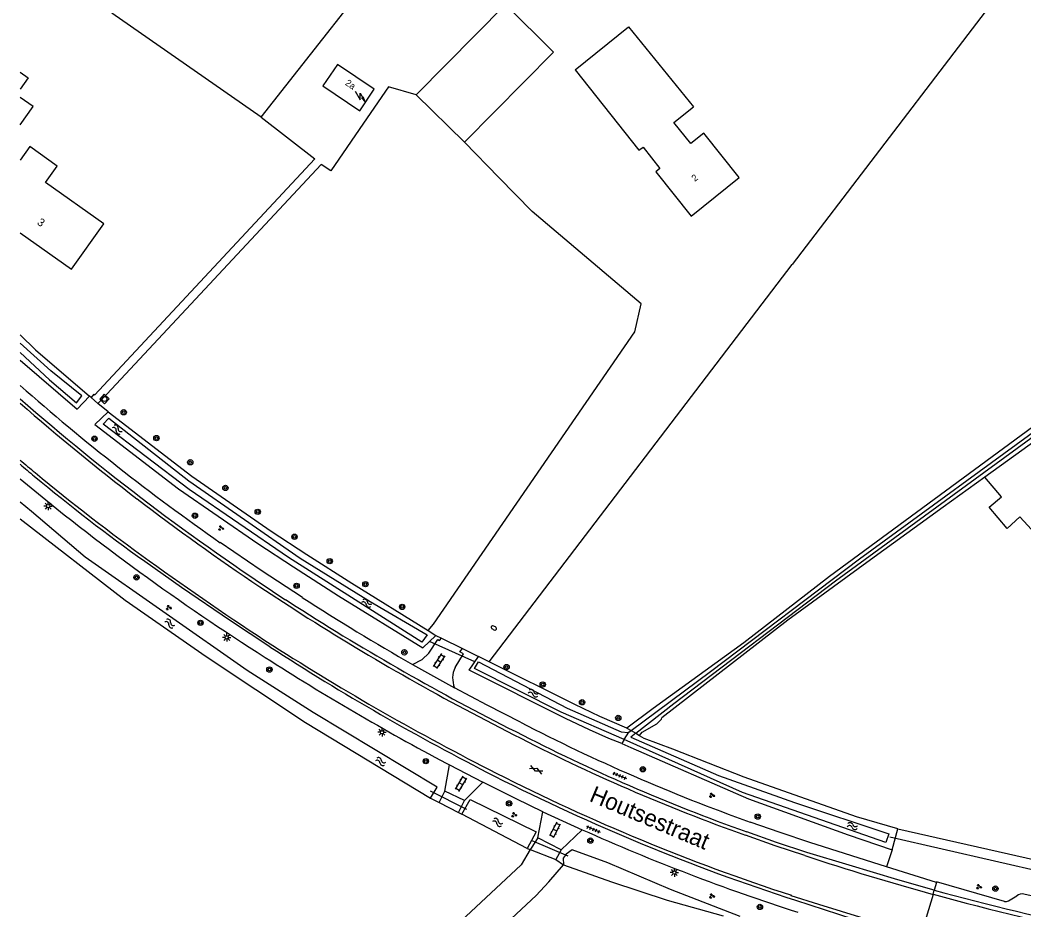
# Model space of a CAD drawing. Extents: x 136000 to 141014, y 402000 to 403500.
# Drawn here: x 136000 to 136150.5, y 402067.8 to 402201.1 of the extents above; entities that cross this region are included whole.
import ezdxf

# ---------------------------------------------------------------- set-up
doc = ezdxf.new("R2010")
doc.units = 0
for name, color, linetype in [('gg-afsc-draadraster', 7, 'Continuous'), ('gg-afsc-erfafscheiding', 7, 'Continuous'), ('gg-afsc-hekwerk', 7, 'Continuous'), ('gg-afsc-lijn draadraster', 7, 'Continuous'), ('gg-anno-huisnummerreeks BGT', 7, 'Continuous'), ('gg-anno-openbare ruimte label', 7, 'Continuous'), ('gg-bbg-bijgebouw', 7, 'Continuous'), ('gg-bbg-gedigitaliseerde bebouwing', 7, 'Continuous'), ('gg-bbg-gedigitaliseerde bijgebouw', 7, 'Continuous'), ('gg-bbg-hoofdgebouw', 7, 'Continuous'), ('gg-knt-bronhoudergrens', 7, 'Continuous'), ('gg-knt-verharding', 7, 'Continuous'), ('gg-kntw-bovenkant insteek waterloop', 7, 'Continuous'), ('gg-kntw-waterlijn', 7, 'Continuous'), ('gg-kwrk-duiker nz buis', 7, 'Continuous'), ('gt-anno-plantopografie huisnummer', 7, 'Continuous'), ('gt-bbg-plantopografie pand', 7, 'Continuous'), ('gt-grn-groengrens', 7, 'Continuous'), ('gt-grn-vlakafsluiter', 7, 'Continuous'), ('gt-grn-weggrens', 7, 'Continuous'), ('gt-symb-boom', 7, 'Continuous'), ('gt-symb-brandkraan', 7, 'Continuous'), ('gt-symb-gesloten verharding', 7, 'Continuous'), ('gt-symb-groenvak', 7, 'Continuous'), ('gt-symb-klinker verharding', 7, 'Continuous'), ('gt-symb-lichtmast', 7, 'Continuous'), ('gt-symb-rioolschacht', 7, 'Continuous'), ('gt-symb-tegel verharding', 7, 'Continuous'), ('gt-symb-trafo symbool', 7, 'Continuous'), ('gt-symb-watersymbool', 7, 'Continuous')]:
    doc.layers.add(name, color=color, linetype=linetype)

# ---------------------------------------------------------------- blocks, each defined once
blk = doc.blocks.new('gt0-GRVAK')
at = {"layer": 'gt-symb-groenvak'}
for p, q in [((-0.11, 0.19), (-0.23, 0.24)), ((-0.18, 0.15), (0.09, 0.15)), ((-0.09, 0.21), (-0.16, 0.32)), ((-0.05, 0.21), (-0.05, 0.39)), ((0, 0.21), (0.06, 0.32)), ((0.02, 0.19), (0.13, 0.24)), ((0.26, -0.05), (0.2, 0.06)), ((0.31, -0.05), (0.31, 0.13)), ((0.35, -0.05), (0.41, 0.06)), ((-0.24, -0.23), (-0.36, -0.18)), ((-0.32, -0.26), (-0.05, -0.26)), ((-0.23, -0.21), (-0.29, -0.1)), ((-0.18, -0.2), (-0.18, -0.02)), ((-0.14, -0.21), (-0.07, -0.1)), ((-0.12, -0.23), (0, -0.18)), ((0.24, -0.07), (0.12, -0.02)), ((0.17, -0.11), (0.44, -0.11)), ((0.37, -0.07), (0.49, -0.02))]:
    blk.add_line(p, q, dxfattribs=at)
blk = doc.blocks.new('gt0-BOOM')
at = {"layer": 'gt-symb-boom'}
for radius in [0.4, 0.2]:
    blk.add_circle((0, 0), radius, dxfattribs=at)
blk = doc.blocks.new('gt0-WA')
at = {"layer": 'gt-symb-watersymbool'}
for centre, start, end in [((-0.32, 0.02), 28.0725, 151.9275), ((0.43, 0.42), 208.0725, 331.9275), ((-0.32, -0.43), 28.0725, 151.9275), ((0.43, -0.03), 208.0725, 331.9275)]:
    blk.add_arc(centre, 0.425, start, end, dxfattribs=at)
blk = doc.blocks.new('gt0-TEG1')
at = {"layer": 'gt-symb-tegel verharding'}
for p, q in [((-1.12, 0), (1.12, 0)), ((-0.9, -0.25), (-0.9, 0.25)), ((-0.45, -0.25), (-0.45, 0.25)), ((0, -0.25), (0, 0.25)), ((0.45, -0.25), (0.45, 0.25)), ((0.9, -0.25), (0.9, 0.25))]:
    blk.add_line(p, q, dxfattribs=at)
blk = doc.blocks.new('gt0-LMAST')
at = {"layer": 'gt-symb-lichtmast'}
for p, q in [((-0.18, 0.17), (-0.45, 0.44)), ((0, 0.25), (0, 0.62)), ((0.17, 0.17), (0.44, 0.44)), ((-0.25, 0), (-0.63, 0)), ((-0.18, -0.18), (-0.45, -0.45)), ((0, -0.25), (0, -0.63)), ((0.44, -0.45), (0.17, -0.18)), ((0.25, 0), (0.62, 0))]:
    blk.add_line(p, q, dxfattribs=at)
blk.add_circle((0, 0), 0.25, dxfattribs=at)
blk = doc.blocks.new('gt0-KL1')
at = {"layer": 'gt-symb-klinker verharding'}
for p, q in [((-1.15, 0.3), (1.15, 0.3)), ((-1, -0.3), (-1, 0.3)), ((-0.5, 0.3), (-0.5, 0.45)), ((0, -0.3), (0, 0.3)), ((0.5, 0.3), (0.5, 0.45)), ((1, -0.3), (1, 0.3)), ((-1.15, -0.3), (1.15, -0.3)), ((-0.5, -0.45), (-0.5, -0.3)), ((0.5, -0.45), (0.5, -0.3))]:
    blk.add_line(p, q, dxfattribs=at)
blk = doc.blocks.new('gt0-GESVH1')
at = {"layer": 'gt-symb-gesloten verharding'}
for p, q in [((-0.99, -0.26), (0.01, 0.24)), ((0.01, -0.26), (-0.99, 0.24)), ((0.01, 0.24), (1.01, -0.26)), ((1.01, 0.24), (0.01, -0.26))]:
    blk.add_line(p, q, dxfattribs=at)
blk = doc.blocks.new('gt0-BR')
at = {"layer": 'gt-symb-brandkraan'}
for centre, radius, start, end in [((-0.24, 0), 0.206, 107.5669, 252.4331), ((0.6, -2.66), 3, 106.892, 107.5669), ((0, -0.69), 0.938, 73.108, 106.892), ((-0.6, -2.66), 3, 72.4331, 73.108), ((0.24, 0), 0.206, 287.567, 72.4331), ((0.6, 2.66), 3, 252.4331, 253.108), ((0, 0.69), 0.938, 253.108, 286.8921), ((-0.6, 2.66), 3, 286.8921, 287.567)]:
    blk.add_arc(centre, radius, start, end, dxfattribs=at)
blk = doc.blocks.new('gt0-HSP')
at = {"layer": 'gt-symb-trafo symbool'}
for points in [[(0.77, 0.75), (-0.53, 0), (0.47, 0), (-0.83, -0.75)], [(-0.22, -0.24), (-0.83, -0.75), (-0.08, -0.48)]]:
    blk.add_lwpolyline(points, dxfattribs=at)
blk = doc.blocks.new('gt0-RS')
at = {"layer": 'gt-symb-rioolschacht'}
blk.add_lwpolyline([(-0.5, -0.5), (0.5, -0.5), (0.5, 0.5), (-0.5, 0.5)], close=True, dxfattribs=at)
blk.add_circle((0, 0), 0.375, dxfattribs=at)

msp = doc.modelspace()

# ---------------------------------------------------------------- linework, layer by layer
at = {"layer": 'gg-afsc-draadraster'}
for p, q in [((136055.23, 402191.08), (136052.03, 402186.43)), ((136059.36, 402189.91), (136055.23, 402191.08)), ((136071.74, 402177.51), (136066.6, 402182.83)), ((136076.78, 402172.42), (136071.74, 402177.51)), ((136093.11, 402158.6), (136076.78, 402172.42)), ((136070.32, 402104.98), (136115.74, 402164.47)), ((136012.98, 402145.07), (136011.68, 402143.68))]:
    msp.add_line(p, q, dxfattribs=at)
msp.add_lwpolyline([(136351.18, 402456.67), (136348.79, 402458.86), (136343.87, 402455.07), (136314.79, 402429.25), (136298.74, 402415.29), (136293.67, 402410.66), (136291.05, 402407.91), (136284.98, 402401.07), (136278.95, 402393.34), (136277.17, 402392.52), (136170.15, 402252.68), (136177.95, 402245.94), (136115.74, 402164.47)], dxfattribs=at)
at = {"layer": 'gg-afsc-erfafscheiding'}
for p, q in [((136062.34, 402108.9), (136063.15, 402108.51)), ((136063.15, 402108.51), (136066.31, 402106.96)), ((136066.31, 402106.96), (136068.73, 402105.78)), ((136131.58, 402079.95), (136172.93, 402070.61))]:
    msp.add_line(p, q, dxfattribs=at)
at = {"layer": 'gg-afsc-hekwerk'}
for p, q in [((136052.03, 402186.43), (136046.58, 402178.51)), ((136052.03, 402186.43), (136046.58, 402178.51)), ((136045.13, 402179.46), (136012.98, 402145.07)), ((136045.13, 402179.46), (136012.98, 402145.07)), ((136046.58, 402178.51), (136045.13, 402179.46)), ((136046.58, 402178.51), (136045.13, 402179.46))]:
    msp.add_line(p, q, dxfattribs=at)
at = {"layer": 'gg-afsc-lijn draadraster'}
for p, q in [((136055.23, 402191.08), (136052.03, 402186.43)), ((136059.36, 402189.91), (136055.23, 402191.08)), ((136071.74, 402177.51), (136066.6, 402182.83)), ((136076.78, 402172.42), (136071.74, 402177.51)), ((136093.11, 402158.6), (136076.78, 402172.42)), ((136070.32, 402104.98), (136115.74, 402164.47)), ((136012.98, 402145.07), (136011.68, 402143.68))]:
    msp.add_line(p, q, dxfattribs=at)
msp.add_lwpolyline([(136351.18, 402456.67), (136348.79, 402458.86), (136343.87, 402455.07), (136314.79, 402429.25), (136298.74, 402415.29), (136293.67, 402410.66), (136291.05, 402407.91), (136284.98, 402401.07), (136278.95, 402393.34), (136277.17, 402392.52), (136170.15, 402252.68), (136177.95, 402245.94), (136115.74, 402164.47)], dxfattribs=at)
at = {"layer": 'gg-bbg-bijgebouw'}
msp.add_line((136059.36, 402189.91), (136066.6, 402182.83), dxfattribs=at)
at = {"layer": 'gg-bbg-gedigitaliseerde bebouwing'}
msp.add_lwpolyline([(136083.22, 402193.64), (136091.22, 402200.08), (136100.94, 402188.1)], dxfattribs=at)
at = {"layer": 'gg-bbg-gedigitaliseerde bijgebouw'}
msp.add_lwpolyline([(136059.36, 402189.91), (136072.78, 402203.43), (136079.95, 402196.28), (136066.6, 402182.83)], dxfattribs=at)
at = {"layer": 'gg-bbg-hoofdgebouw'}
for points in [[(136047.59, 402194.46), (136045.4, 402191.23), (136050.92, 402187.5), (136053.1, 402190.73), (136047.59, 402194.46)], [(136083.22, 402193.64), (136092.77, 402181.59), (136093.38, 402182.07), (136095.9, 402178.84), (136095.3, 402178.37), (136100.59, 402171.74), (136107.8, 402177.49), (136102.47, 402184.17), (136100.52, 402182.61), (136098.01, 402185.76), (136100.94, 402188.1)]]:
    msp.add_lwpolyline(points, dxfattribs=at)
at = {"layer": 'gg-knt-bronhoudergrens'}
for p, q in [((136061.52, 402084.53), (136062.84, 402083.86)), ((136062.84, 402083.86), (136065.72, 402082.4)), ((136065.72, 402082.4), (136066.22, 402082.14)), ((136075.99, 402077), (136076.45, 402076.83))]:
    msp.add_line(p, q, dxfattribs=at)
for points in [[(136036.13, 402186.54), (136057.75, 402214.06), (136098.93, 402263.59)], [(136036.13, 402186.54), (136044.2, 402180.3), (136011.16, 402144.93), (136011.04, 402145.04)], [(136061.15, 402109.64), (136061.98, 402110.6), (136092.15, 402154.41), (136093.11, 402158.6)], [(136164.56, 402110.75), (136149.84, 402126.66), (136147.96, 402124.92), (136145.26, 402128.13), (136147.1, 402129.67), (136144.62, 402132.63)], [(136076.45, 402076.83), (136075.1, 402074.56), (136005.76, 402009.84)], [(136002.57, 402000), (136008.68, 402005.86), (136077.36, 402069.97), (136079.28, 402071.99), (136081.45, 402074.55)]]:
    msp.add_lwpolyline(points, dxfattribs=at)
at = {"layer": 'gg-knt-verharding'}
for p, q in [((136035.92, 402116.2), (136041.17, 402112.78)), ((136039.8, 402114.27), (136041.37, 402113.25)), ((136058.83, 402104.58), (136065.11, 402101.08)), ((136063.65, 402085.57), (136064.38, 402089.51)), ((136063.89, 402089.76), (136064.38, 402089.51)), ((136064.38, 402089.51), (136069.37, 402086.92)), ((136069.37, 402086.92), (136066.64, 402084.17)), ((136062.84, 402083.86), (136063.65, 402085.57)), ((136066.64, 402084.17), (136063.65, 402085.57)), ((136065.72, 402082.4), (136066.64, 402084.17)), ((136077.59, 402078.6), (136078.37, 402082.51)), ((136078.37, 402082.51), (136084.25, 402079.81)), ((136081.1, 402076.8), (136077.59, 402078.6)), ((136084.25, 402079.81), (136081.1, 402076.8)), ((136081.1, 402076.8), (136080.33, 402075.34)), ((136137.36, 402071.91), (136129.88, 402074.23)), ((136136.87, 402070.12), (136135.01, 402064.06)), ((136137.04, 402070.75), (136138.46, 402070.36)), ((136148.17, 402069.15), (136149.43, 402069.92)), ((136116.21, 402069.24), (136134.77, 402063.26))]:
    msp.add_line(p, q, dxfattribs=at)
for points in [[(136042.31, 402114.58), (136036.12, 402118.64), (136030.01, 402122.81)], [(136037.45, 402107.2), (136031.52, 402111.09), (136024.2, 402116.08), (136018.68, 402120.01)], [(136058.83, 402104.58), (136060.29, 402105.31), (136061.28, 402106.24), (136062.61, 402108.28), (136062.88, 402108.14), (136063.15, 402108.51)], [(136065.2, 402104.12), (136066.48, 402106.14), (136065.93, 402106.45), (136066.31, 402106.96)], [(136075, 402095.92), (136070.04, 402098.46), (136065.11, 402101.08)], [(136078.37, 402082.51), (136074.37, 402084.42), (136069.37, 402086.92)], [(136129.88, 402074.23), (136118.4, 402077.9), (136113.92, 402079.39), (136109.45, 402080.95)], [(136077.59, 402078.6), (136076.62, 402077.03), (136076.45, 402076.83)], [(136117.62, 402075.92), (136113.17, 402077.41), (136108.76, 402078.99)], [(136137.04, 402070.75), (136131.58, 402072.32), (136124.26, 402074.52), (136117.92, 402076.38), (136113.41, 402077.9), (136108.93, 402079.49)], [(136147.56, 402069.05), (136137.39, 402072), (136137.36, 402071.91)], [(136160.26, 402068.08), (136157.35, 402068.68), (136158.02, 402071.69), (136154.05, 402072.52), (136153.34, 402069.52), (136150.47, 402070.15)], [(136135.01, 402064.06), (136129.3, 402065.68), (136119.71, 402068.58), (136115.57, 402069.88), (136115.64, 402069.99)]]:
    msp.add_lwpolyline(points, dxfattribs=at)
for centre, radius, start, end in [((136207.5, 402380.88), 313.13, 228.498, 231.9885), ((136233.89, 402412.16), 355.55, 228.8653, 236.9141), ((136229.65, 402406.67), 349.12, 228.8667, 232.584), ((136179.52, 402348.63), 278.9, 229.9335, 230.5399), ((136198.51, 402370.21), 308.13, 229.891, 230.4081), ((136190.85, 402360.36), 295.65, 230.3339, 234.3841), ((136200.43, 402372.1), 310.31, 230.3131, 234.3026), ((136217.77, 402392.54), 328.65, 231.8296, 235.1591), ((136227.39, 402406.18), 355.92, 230.292, 237.6153), ((136237.3, 402416.41), 361.5, 232.5595, 236.1473), ((136267.16, 402461.92), 422.19, 234.0602, 237.107), ((136240.72, 402424.95), 369.99, 237.3977, 243.2675), ((136235.89, 402415.67), 357.95, 237.2611, 240.3536), ((136243.07, 402428.59), 374.84, 237.4081, 243.1912), ((136243.58, 402426.69), 380.22, 237.1704, 243.0251), ((136241.57, 402425.49), 377.71, 237.3664, 243.2187), ((136243.42, 402428.19), 383.1, 237.3531, 242.055), ((136068.64, 402102.5), 3.8, 154.8202, 201.8991), ((136204.02, 402345.82), 281.25, 242.6936, 250.3507), ((136201.46, 402340.52), 277.48, 242.6588, 250.4826), ((136202.05, 402341.77), 278.32, 242.6748, 250.4529), ((136210.98, 402363.06), 308.72, 243.0614, 252.1239), ((136209.64, 402359.85), 304.73, 243.0172, 252.032), ((136214.61, 402372), 319.95, 245.9564, 252.1613), ((136240.08, 402447.65), 391.38, 251.7667, 254.7097), ((136239.91, 402447.14), 390.84, 254.713, 258.7087), ((136232.07, 402415.72), 357.82, 254.8352, 258.9513), ((136150.2, 402068.92), 1.26, 77.2985, 127.3862), ((136147.76, 402069.78), 0.751, 254.6692, 303.4968)]:
    msp.add_arc(centre, radius, start, end, dxfattribs=at)
at = {"layer": 'gg-kntw-bovenkant insteek waterloop'}
for p, q in [((136000, 402150.14), (136008.56, 402142.79)), ((136008.56, 402142.79), (136010.41, 402144.78)), ((136011.21, 402140.51), (136013.19, 402142.4)), ((136061.15, 402109.64), (136062.34, 402108.9)), ((136070.32, 402104.98), (136068.73, 402105.78)), ((136094.9, 402097.97), (136090.96, 402095.04)), ((136075.99, 402077), (136066.22, 402082.14)), ((136130.7, 402076.81), (136131.58, 402079.95))]:
    msp.add_line(p, q, dxfattribs=at)
for points in [[(136000, 402153.92), (136002.3, 402151.72), (136010.41, 402144.78)], [(136013.19, 402142.4), (136025.74, 402132.78), (136037.63, 402124.55), (136042.96, 402121.05), (136049.74, 402116.73), (136061.15, 402109.64)], [(136154.43, 402142.05), (136121.34, 402117.72), (136108.5, 402107.8), (136094.9, 402097.97)], [(136011.21, 402140.51), (136023.76, 402130.89), (136035.64, 402122.67), (136040.97, 402119.17), (136047.75, 402114.86), (136060.35, 402107.03), (136062.34, 402108.9)], [(136155.72, 402140.63), (136153.58, 402139.06), (136144.62, 402132.63)], [(136144.62, 402132.63), (136138.38, 402128.15), (136127.48, 402120.24), (136115.1, 402111.22), (136096.19, 402096.55)], [(136061.52, 402084.53), (136062.51, 402086.18), (136043.95, 402097.39), (136034.04, 402103.68), (136009.75, 402120.64), (136001.7, 402127.5), (136000, 402128.88)], [(136000, 402126.39), (136015.77, 402114.17), (136027.89, 402105.78), (136042.78, 402095.85), (136061.52, 402084.53)], [(136090.19, 402092.7), (136088.27, 402093.49), (136085.37, 402094.76), (136081.74, 402096.46), (136067.33, 402103.69), (136068.73, 402105.78)], [(136090.96, 402095.04), (136086.92, 402096.78), (136083.14, 402098.55), (136070.32, 402104.98)], [(136092.85, 402093.91), (136093.26, 402094.41), (136095.46, 402095.65), (136096.15, 402096.36), (136096.19, 402096.55)], [(136131.58, 402079.95), (136125.38, 402081.72), (136108.55, 402087.68), (136097.83, 402091.85), (136093.56, 402093.47), (136092.87, 402093.86), (136092.85, 402093.91)], [(136090.19, 402092.7), (136091.54, 402092.13), (136109.18, 402084.43), (136124.11, 402079.06), (136130.7, 402076.81)], [(136066.22, 402082.14), (136067.46, 402084.35), (136077.35, 402079.47), (136075.99, 402077)], [(136107.95, 402066.83), (136097.52, 402070.83), (136088.1, 402074.87), (136082.77, 402076.79), (136081.85, 402076.13), (136081.42, 402075.54), (136081.45, 402074.55)], [(136081.45, 402074.55), (136088.63, 402072.01), (136097.01, 402069.25), (136105.39, 402066.91)]]:
    msp.add_lwpolyline(points, dxfattribs=at)
at = {"layer": 'gg-kntw-waterlijn'}
for points in [[(136000, 402151.3), (136004.4, 402147.19), (136008.48, 402143.78), (136009.24, 402144.82), (136004.62, 402148.57), (136000, 402152.71)], [(136061.04, 402108.98), (136060.22, 402107.91), (136040.22, 402120.61), (136025.35, 402130.76), (136012.45, 402140.58), (136013.32, 402141.45), (136025.31, 402132.05), (136041.97, 402120.48), (136052.48, 402114), (136061.04, 402108.98)], [(136091.58, 402094.67), (136103.49, 402103.53), (136125.85, 402120.39), (136154.87, 402141.57)], [(136092.28, 402094.25), (136098, 402098.71), (136122.21, 402117.08), (136155.22, 402141.18)], [(136090.57, 402093.3), (136081.13, 402097.4), (136068.12, 402103.98), (136068.72, 402104.94), (136081.99, 402098.04), (136090.11, 402094.45), (136091.16, 402094.36), (136091.27, 402094.44)], [(136092.28, 402094.25), (136091.54, 402093.67), (136104.71, 402087.95), (136116.08, 402083.9), (136130.23, 402079.19), (136129.77, 402077.87), (136108.3, 402085.38), (136091, 402093.12), (136090.57, 402093.3)]]:
    msp.add_lwpolyline(points, dxfattribs=at)
at = {"layer": 'gg-kwrk-duiker nz buis'}
for p, q in [((136068.17, 402104.95), (136061.38, 402108)), ((136066.99, 402082.82), (136061.54, 402085.58)), ((136154.21, 402073.21), (136130.37, 402078.68)), ((136076.71, 402078.18), (136082.1, 402075.88))]:
    msp.add_line(p, q, dxfattribs=at)
at = {"layer": 'gt-bbg-plantopografie pand'}
for points in [[(136000, 402193.31), (136001.2, 402192.46), (136000, 402190.76)], [(136000, 402185.39), (136001.94, 402188.14), (136000, 402189.51)], [(136000, 402169.23), (136007.71, 402163.76), (136012.54, 402170.57), (136003.81, 402176.76), (136005.55, 402179.23), (136001.44, 402182.14), (136000, 402180.11)]]:
    msp.add_lwpolyline(points, dxfattribs=at)
at = {"layer": 'gt-grn-groengrens'}
for p, q in [((136010.64, 402144.58), (136010.41, 402144.78)), ((136011.04, 402145.04), (136010.64, 402144.58)), ((136011.68, 402143.68), (136010.64, 402144.58)), ((136013.19, 402142.4), (136011.68, 402143.68)), ((136130.7, 402076.81), (136129.88, 402074.23)), ((136080.33, 402075.34), (136081.45, 402074.55))]:
    msp.add_line(p, q, dxfattribs=at)
at = {"layer": 'gt-grn-vlakafsluiter'}
for p, q in [((136036.13, 402186.54), (136013.76, 402202.11)), ((136090.57, 402093.3), (136091.27, 402094.44)), ((136090.96, 402095.04), (136091.58, 402094.67)), ((136091.27, 402094.44), (136091.58, 402094.67)), ((136091.58, 402094.67), (136092.28, 402094.25)), ((136092.28, 402094.25), (136092.85, 402093.91)), ((136090.57, 402093.3), (136090.19, 402092.7))]:
    msp.add_line(p, q, dxfattribs=at)
at = {"layer": 'gt-grn-weggrens'}
for p, q in [((136076.45, 402076.83), (136080.33, 402075.34)), ((136137.36, 402071.91), (136137.04, 402070.75)), ((136136.87, 402070.12), (136137.04, 402070.75))]:
    msp.add_line(p, q, dxfattribs=at)

# ---------------------------------------------------------------- block references
at = {"layer": 'gt-symb-boom'}
for p in [(136015.53, 402142.35), (136011.15, 402138.38), (136020.44, 402138.47), (136025.52, 402134.85), (136030.78, 402131), (136026.21, 402126.84), (136035.63, 402127.43), (136041.13, 402123.69), (136046.42, 402120.04), (136017.45, 402117.61), (136041.45, 402116.34), (136051.76, 402116.59), (136057.27, 402113.19), (136027.05, 402110.8), (136057.6, 402106.38), (136037.38, 402103.8), (136072.93, 402104.18), (136078.34, 402101.56), (136084.24, 402098.9), (136089.67, 402096.55), (136060.82, 402090.07), (136093.35, 402088.86), (136073.3, 402083.74), (136110.57, 402081.78), (136085.49, 402078.18), (136146.2, 402070.98), (136110.9, 402068.24)]:
    msp.add_blockref('gt0-BOOM', p, dxfattribs=at)
at = {"layer": 'gt-symb-brandkraan', "rotation": -26.616299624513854}
msp.add_blockref('gt0-BR', (136071.02, 402110.03), dxfattribs=at)
at = {"layer": 'gt-symb-gesloten verharding', "rotation": -25.027278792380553}
msp.add_blockref('gt0-GESVH1', (136077.36, 402088.8), dxfattribs=at)
at = {"layer": 'gt-symb-groenvak'}
for p in [(136030.1, 402124.97), (136022.27, 402113.07), (136103.69, 402084.95), (136074.04, 402082.03), (136143.72, 402071.24), (136103.69, 402069.85)]:
    msp.add_blockref('gt0-GRVAK', p, dxfattribs=at)
at = {"layer": 'gt-symb-klinker verharding'}
for p, rotation in [((136062.8, 402105.07), -122.62503559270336), ((136066.1, 402086.69), 58.86920085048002), ((136080.17, 402079.77), -117.64114231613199)]:
    msp.add_blockref('gt0-KL1', p, dxfattribs=dict(at, rotation=rotation))
at = {"layer": 'gt-symb-lichtmast'}
for p in [(136004.21, 402128.29), (136030.98, 402108.62), (136054.26, 402094.41), (136098.08, 402073.39)]:
    msp.add_blockref('gt0-LMAST', p, dxfattribs=at)
at = {"layer": 'gt-symb-rioolschacht', "rotation": 137.31159165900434}
msp.add_blockref('gt0-RS', (136012.65, 402144.33), dxfattribs=at)
at = {"layer": 'gt-symb-tegel verharding'}
for p, rotation in [((136089.88, 402087.91), -23.02549200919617), ((136085.94, 402079.88), -23.025492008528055)]:
    msp.add_blockref('gt0-TEG1', p, dxfattribs=dict(at, rotation=rotation))
at = {"layer": 'gt-symb-trafo symbool', "rotation": 90}
msp.add_blockref('gt0-HSP', (136050.96, 402189.68), dxfattribs=at)
at = {"layer": 'gt-symb-watersymbool'}
for p, rotation in [((136014.52, 402139.79), -37.44283634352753), ((136051.92, 402113.78), -23.025492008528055), ((136022.4, 402110.72), -35.51769785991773), ((136076.9, 402100.29), -16.98473252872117), ((136053.99, 402090.05), -25.02727879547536), ((136071.53, 402080.93), -26.231939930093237), ((136124.71, 402080.36), -10.48938981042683)]:
    msp.add_blockref('gt0-WA', p, dxfattribs=dict(at, rotation=rotation))

# ---------------------------------------------------------------- texts
at = {"layer": 'gg-anno-huisnummerreeks BGT'}
for s, rotation, p in [('2a', 326, (136048.64, 402191.46)), ('2', 38.6, (136101.14, 402176.85))]:
    msp.add_text(s, height=1, rotation=rotation, dxfattribs=at).set_placement(p)
at = {"layer": 'gg-anno-openbare ruimte label'}
msp.add_text('Houtsestraat', height=2.5, rotation=337.1, dxfattribs=at).set_placement((136085.19, 402084.15))
at = {"layer": 'gt-anno-plantopografie huisnummer'}
msp.add_text('3', height=1.2, rotation=324.6603, dxfattribs=at).set_placement((136002.45, 402170.56))

doc.saveas('drawing.dxf')
